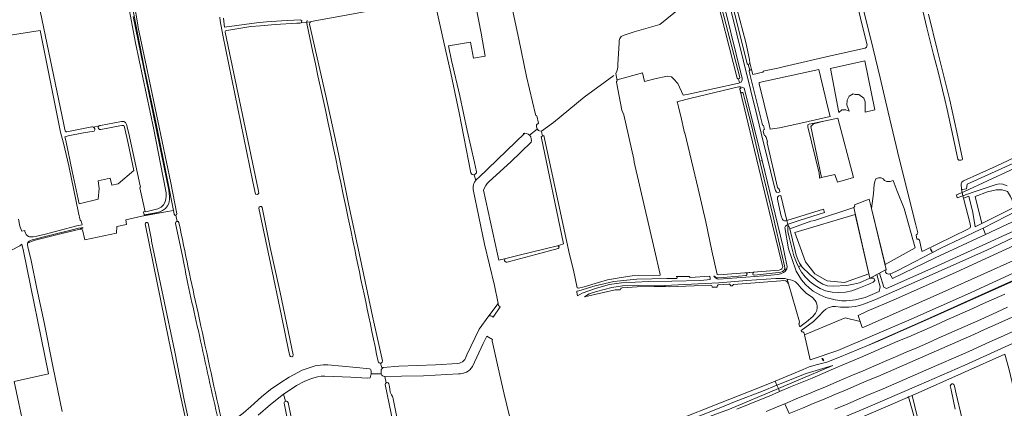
# Model space of a CAD drawing. Header units: metres. Extents: x 209813 to 223847, y 571801 to 587119.
# Tile 376 of 656: x 218587 to 219431, y 576831 to 577164. Entities that reach past the tile are written whole.
import ezdxf

# ---------------------------------------------------------------- set-up
doc = ezdxf.new("R2010")
doc.units = ezdxf.units.M
for name, color, linetype, lineweight in [('B-RO-GR-BEPLANTING_CULTUUR_BOSPLANTSOEN-GV', 8, 'Continuous', 0), ('B-RO-GR-GRAS-GV', 8, 'Continuous', 0), ('B-RO-GR-GROENVOORZIENING-GV', 8, 'Continuous', 0), ('B-RO-GR-HOUTWAL-GV', 8, 'Continuous', 0), ('B-RO-GW-TALUD_KRUIN-G', 8, 'Continuous', 0), ('B-RO-KW-KUNSTWERK_STUW-GV', 8, 'Continuous', 0), ('B-RO-OG-TERREIN_CULTUURSCHEIDING-GV', 8, 'Continuous', 0), ('B-RO-OG-WATER_GREPPEL-GV', 8, 'Continuous', 0), ('B-RO-OG-WEG-GV', 8, 'Continuous', 0), ('B-RO-VH-VERHARDING_PUIN-GV', 8, 'Continuous', 0)]:
    doc.layers.add(name, color=color, linetype=linetype, lineweight=lineweight)

msp = doc.modelspace()

# ---------------------------------------------------------------- linework, layer by layer
at = {"layer": 'B-RO-GR-BEPLANTING_CULTUUR_BOSPLANTSOEN-GV', "flags": 128}
for points in [[(219456.506, 577008.013), (219452.665, 577005.896), (219412.753, 576985.533), (219414.724, 576980.057), (219464.827, 577003.389), (219502.273, 577018.916), (219567.12, 577050.426), (219640.354, 577088.438), (219851.166, 577196.102), (219846.142, 577207.062), (219643.383, 577112.989), (219537.893, 577065.039), (219490.856, 577043.119), (219469.85, 577032.616), (219458.433, 577023.939), (219462.437, 577011.072)], [(219563.041, 577005.233), (219562.553, 577005.229), (219562.12, 577005.624), (219561.057, 577008.157), (219558.613, 577010.893), (219552.883, 577014.611), (219546.979, 577017.102), (219542.941, 577016.485), (219534.383, 577014.266), (219460.851, 576980.511), (219389.692, 576947.664), (219337.568, 576924.63), (219313.352, 576914.293), (219305.673, 576910.75), (219308.931, 576900.278), (219310.332, 576900.703), (219380.164, 576931.408), (219532.948, 577000), (219539.646, 577003.16), (219543.079, 577004.222), (219546.476, 577003.348), (219549.986, 577000.853), (219554.176, 576996.786), (219564.598, 577002.036)], [(219440.171, 577003.713), (219436.237, 577012.629), (219433.639, 577016.671), (219429.019, 577018.115), (219423.822, 577018.115), (219416.315, 577016.383), (219405.921, 577012.629), (219411.465, 576989.344)], [(219316.983, 577002.222), (219315.062, 577010.132), (219302.514, 577005.46), (219302.839, 577004.167), (219301.772, 577003.203), (219315.503, 576942.503), (219315.723, 576942.504), (219329.661, 576950.012)]]:
    msp.add_lwpolyline(points, close=True, dxfattribs=at)
for points in [[(219223.188, 577043.267), (219217.729, 577065.687), (219207.831, 577105.256), (219206.628, 577105.882), (219204.66, 577106.287), (219204.973, 577104.983), (219204.653, 577104.98), (219204.194, 577104.823), (219204.228, 577104.456), (219205.163, 577100.568)], [(219207.041, 577101.076), (219208.518, 577095.14), (219214.179, 577073.388), (219221.303, 577042.723), (219223.188, 577043.267)], [(219301.772, 577003.203), (219268.14, 576991.915), (219264.938, 576991.324), (219247.112, 576984.802), (219251.458, 576966.034), (219252.513, 576962.22), (219253.826, 576958.591), (219255.367, 576955.307), (219257.529, 576952.059), (219264.015, 576945.824), (219271.098, 576940.039), (219275.195, 576937.564), (219279.199, 576936.044), (219284.065, 576935.635), (219295.923, 576936.379), (219301.578, 576937.352), (219306.747, 576938.683), (219315.503, 576942.503)], [(219314.633, 576946.351), (219293.767, 576938.914), (219279.082, 576940.236), (219268.499, 576946.322), (219260.297, 576956.641), (219251.169, 576981.644), (219303.137, 576997.168)]]:
    msp.add_lwpolyline(points, dxfattribs=at)
at = {"layer": 'B-RO-GR-BEPLANTING_CULTUUR_BOSPLANTSOEN-GV'}
msp.add_arc((219206.186, 577100.503), 1.029, 33.84117, 177.616916, dxfattribs=at)
at = {"layer": 'B-RO-GR-GRAS-GV', "flags": 128}
for points in [[(219248.926, 577264.792), (219248.347, 577265.573), (219244.775, 577277.22), (219243.528, 577277.095), (219241.703, 577274.713), (219238.766, 577271.618), (219235.67, 577269.157), (219228.526, 577264.315), (219222.891, 577261.934), (219190.506, 577245.98), (219186.073, 577244.409), (219187.184, 577240.281), (219186.06, 577238.605), (219189.053, 577225.856), (219195.718, 577196.219), (219196.485, 577191.112), (219197.343, 577189.553), (219201.47, 577173.572), (219209.205, 577144.201), (219212.583, 577129.651), (219212.807, 577126.989)], [(219225.383, 577120.208), (219236.682, 577122.416), (219242.402, 577123.891), (219284.565, 577133.584), (219311.553, 577139.458), (219312.664, 577140.331), (219313.14, 577142.474), (219309.648, 577157), (219303.774, 577180.495), (219291.392, 577231.057), (219281.549, 577271.618), (219280.755, 577272.094), (219279.088, 577271.777), (219250.037, 577264.474), (219248.926, 577264.792)], [(219284.299, 577273.912), (219316.117, 577148.378), (219318.543, 577139.038), (219324.417, 577113.955), (219331.322, 577084.824), (219340.688, 577045.057), (219355.037, 576988.229), (219356.599, 576981.47)], [(219201.858, 577113.764), (219181.642, 577193.296), (219175.702, 577194.962), (219176.992, 577197.409), (219165.566, 577184.281), (219135.72, 577159.653), (219113.634, 577153.574), (219104.268, 577150.377)], [(219000.211, 577192.949), (218985.802, 577190.262), (218976.418, 577188.824), (218976.12, 577188.817), (218975.832, 577188.884), (218975.632, 577188.98), (218975.454, 577189.111), (218982.429, 577152.355), (218986.002, 577132.754), (218975.878, 577130.909), (218973.394, 577144.536), (218954.43, 577141.432), (218957.065, 577128.89), (218964.313, 577098.789), (218970.534, 577068.913), (218976.904, 577041.52), (218978.596, 577033.715)], [(219028.95, 577082.663), (219021.434, 577115.11), (219014.762, 577147.141), (219009.109, 577173.623), (219005.15, 577194.572), (219005.115, 577195.397), (219000.678, 577194.692)], [(218601.889, 577183.987), (218624.464, 577075.691), (218625.626, 577069.85), (218626.082, 577068.677), (218626.43, 577068.164), (218626.88, 577067.932), (218627.317, 577067.932), (218648.851, 577072.098), (218649.499, 577072.098), (218650.257, 577071.947)], [(218973.686, 577032.684), (218963.638, 577084.188), (218956.442, 577117.998), (218950.271, 577145.804), (218943.955, 577174.092), (218941.723, 577183.048), (218937.883, 577182.306), (218937.931, 577181.197), (218937.629, 577180.783), (218836.704, 577162.317), (218836.118, 577162.021), (218835.671, 577161.135), (218835.384, 577160.128), (218849.316, 577098.72), (218860.084, 577048.973), (218868.891, 577006.252), (218878.72, 576960.051), (218889.424, 576910.175), (218897.797, 576871.752)], [(219365.782, 577168.685), (219373.588, 577137.332), (219384.039, 577094.932), (219390.256, 577067.68), (219395.019, 577044.859), (219394.821, 577044), (219393.696, 577043.537), (219391.976, 577043.537), (219390.852, 577044.595), (219386.954, 577063.358), (219381.79, 577087.061), (219379.739, 577095.527), (219374.183, 577119.34), (219370.082, 577133.958), (219364.46, 577156.977), (219357.845, 577185.089)], [(218655.023, 577073.031), (218655.692, 577073.283), (218656.238, 577073.406), (218674.121, 577076.64), (218676.171, 577076.64), (218677.676, 577075.977), (218678.581, 577074.166), (218680.449, 577066.345), (218690.318, 577021.554), (218690.456, 577020.885), (218690.238, 577020.122), (218690.046, 577020.022), (218694.51, 576999.498), (218696.32, 576999.754), (218705.458, 577001.842), (218708.318, 577003.42), (218710.29, 577005.418), (218711.769, 577007.982), (218712.36, 577010.547), (218712.535, 577012.929), (218712.479, 577015.536), (218709.654, 577030.153), (218702.005, 577069.779), (218686.179, 577143.923), (218680.675, 577172.788)], [(218685.12, 577177.584), (218687.982, 577161.125), (218688.558, 577157.066), (218695.77, 577123.606), (218705.491, 577077.346), (218716.519, 577024.32), (218721.747, 576997.729)], [(218838.149, 577136.158), (218833.109, 577160.566), (218833.052, 577160.926), (218833.018, 577161.319), (218828.224, 577161.271), (218827.084, 577160.96), (218824.634, 577160.807), (218805.973, 577159.801), (218793.285, 577158.714), (218785.159, 577157.954), (218764.654, 577154.684), (218763.279, 577154.292), (218763.057, 577153.881), (218763.174, 577153.183), (218791.234, 577018.464), (218791.841, 577015.476), (218790.806, 577014.326), (218789.189, 577014.596), (218786.729, 577024.986), (218761.211, 577150.618), (218758.903, 577163.024), (218758.417, 577166.064)], [(218585.918, 576993.056), (218587.223, 576987.08), (218588.738, 576982.754), (218591.305, 576983.301), (218591.483, 576982.468), (218591.89, 576981.08), (218592.56, 576979.89), (218593.37, 576979.02), (218594.61, 576978.27), (218595.39, 576978.09), (218596.95, 576977.92), (218598.43, 576977.91), (218601.59, 576978.6), (218609.19, 576980.4), (218620.93, 576983.47), (218636.06, 576987.32), (218640.489, 576988.375), (218639.77, 576991.565), (218639.318, 576991.669), (218638.776, 576992.298), (218637.423, 576998.516), (218629.005, 577038.672), (218624.399, 577058.1), (218621.951, 577067.507), (218604.611, 577154.492), (218577.202, 577150.344)], [(219100.857, 577144.016), (219099.689, 577125.601)], [(219214.557, 577120.153), (219212.807, 577126.989)], [(219214.557, 577120.153), (219215.311, 577116.978), (219223.923, 577118.915)], [(219096.276, 577116.01), (219070.867, 577097.563), (219044.547, 577075.821), (219034.238, 577068.295)], [(219099.089, 577111.614), (219097.82, 577117.877)], [(219098.912, 577112.383), (219120.85, 577118.339), (219122.576, 577110.91), (219131.269, 577113.222), (219141.851, 577115.544), (219145.485, 577114.964), (219147.287, 577113.141), (219151.049, 577109.156), (219155.611, 577099.374), (219161.454, 577100.323), (219203.377, 577109.645), (219203.814, 577109.808), (219202.973, 577113.235)], [(219034.984, 577064.163), (219036.14, 577064.673), (219058.253, 576962.871), (219061.473, 576949.567), (219064.661, 576934.266), (219065.909, 576933.909), (219070.84, 576935.261), (219083.135, 576939.014), (219090.811, 576941.092), (219102.359, 576943.096), (219111.848, 576944.521), (219135.402, 576944.981), (219135.915, 576945.273), (219135.923, 576945.67), (219131.132, 576966.758), (219113.655, 577041.923), (219113.186, 577044.443), (219104.735, 577082.392), (219103.047, 577086.353), (219098.416, 577110.344)], [(219029.851, 577073.881), (219031.542, 577075.302), (219030.179, 577081.683)], [(219030.726, 577070.072), (219030.588, 577070.26), (219023.904, 577064.916), (219024.231, 577064.552)], [(218979.45, 577027.903), (218980.336, 577028.514), (219004.276, 577051.662), (219019.887, 577066.653)], [(218984.57, 577017.868), (218996.461, 576963.087), (218997.576, 576958.138), (219003.559, 576959.492), (219013.763, 576961.934), (219038.354, 576968.053), (219047.947, 576970.364), (219053.024, 576971.852), (219034.038, 577063.745), (219034.984, 577064.163), (219034.191, 577068.261)], [(219025.212, 577058.917), (219007.785, 577042.057), (218989.272, 577025.303)], [(219358.077, 576975.074), (219360.207, 576965.855), (219361.022, 576965.629), (219399.651, 576984.547), (219401.503, 576985.804), (219401.9, 576987.127), (219401.437, 576989.177), (219395.735, 577010.945), (219395.27, 577013.069), (219390.493, 577011.39), (219389.735, 577013.987), (219394.615, 577016.066), (219394.076, 577018.528), (219393.89, 577023.212), (219394.313, 577024.8), (219395.742, 577025.964), (219423.788, 577038.558), (219454.797, 577052.951), (219459.824, 577054.803), (219462.609, 577055.958), (219464.587, 577056.973), (219465.539, 577057.661), (219467.021, 577058.508), (219469.081, 577059.127)], [(218977.787, 577026.271), (218976.345, 577031.175)], [(218970.11, 576876.949), (218980.828, 576899.042), (218989.089, 576910.377), (218997.077, 576920.829), (218994.018, 576936.366), (218985.357, 576971.748), (218975.722, 577018.519), (218975.683, 577018.789)], [(218818.421, 576876.251), (218817.39, 576880.895), (218811.253, 576910.42), (218801.875, 576955.441), (218792.007, 577002.467)], [(218794.939, 577003.105), (218801.716, 576968.936), (218810.257, 576930.367), (218821.403, 576877.036)], [(218719.353, 576997.311), (218718.751, 577000.41), (218712.118, 576999.456), (218691.568, 576995.765), (218677.885, 576992.484), (218678.42, 576988.601), (218670.244, 576986.934), (218669.927, 576981.219), (218664.599, 576979.845)], [(218721.861, 576991.187), (218720.771, 576996.47)], [(218733.006, 576804.288), (218724.906, 576841.83), (218714.891, 576889.393), (218694.514, 576989.017)], [(218696.958, 576989.606), (218699.855, 576975.479), (218700.051, 576974.306), (218719.838, 576879.57), (218728.333, 576837.091), (218735.353, 576804.633)], [(218727.054, 576958.16), (218726.955, 576958.893), (218720.524, 576989.494)], [(218664.599, 576979.845), (218642.851, 576975.305), (218640.932, 576983.834), (218638.916, 576984.562), (218625.423, 576981.335), (218599.045, 576974.898), (218593.824, 576972.61), (218593.7, 576972.02), (218593.69, 576971.52), (218593.92, 576969.46), (218596.81, 576957.61), (218601.68, 576933.77), (218608.02, 576904.72), (218615.7, 576865.96), (218623.301, 576828.421)], [(219355.27, 576979.59), (219355.97, 576975.998)], [(218588.958, 576823.314), (218586.16, 576835.38), (218582.35, 576854.08), (218611.792, 576860.813), (218590.122, 576965.702), (218588.939, 576971.586), (218587.05, 576970.27), (218585.46, 576969.38), (218558.418, 576955.038), (218538.733, 576944.561), (218532.998, 576940.857), (218533.62, 576940.744), (218534.125, 576940.112), (218534.476, 576938.605), (218582.804, 576697.29)], [(218992.139, 576890), (218987.195, 576893.079), (218984.139, 576886.808), (218975.124, 576866.852)], [(219008.94, 576815.064), (219002.315, 576843.33), (218997.062, 576865.83), (218991.845, 576888.891)], [(219453.078, 576790.166), (219442.038, 576834.393), (219439.688, 576842.894), (219437.579, 576853.332), (219434.744, 576865.153), (219431.324, 576877.567), (219396.731, 576862.01), (219351.759, 576842.183), (219375.037, 576747.003)], [(218759.833, 576821.633), (218758.954, 576820.068), (218761.759, 576815.054), (218767.38, 576818.794), (218778.627, 576827.184), (218785.096, 576832.637), (218794.309, 576841.141), (218802.048, 576847.364), (218810.766, 576853.385), (218817.912, 576857.927), (218829.049, 576863.804), (218840.299, 576867.611), (218846.966, 576868.387), (218851.066, 576868.274), (218875.644, 576866.177), (218886.749, 576865.011), (218887.521, 576864.66), (218887.818, 576864.074), (218888.142, 576862.891), (218888.191, 576860.808)], [(218896.295, 576869.881), (218896.94, 576866.96), (218897.61, 576865.293), (218898.551, 576866.16), (218911.794, 576867.367), (218943.251, 576868.367), (218962.387, 576869.667)], [(219237.187, 576848.043), (219252.715, 576854.612), (219283.767, 576867.9), (219261.102, 576861.111), (219235.937, 576850.897)], [(218899.986, 576858.555), (218898.853, 576858.708), (218897.943, 576858.996), (218897.211, 576859.524), (218896.949, 576860.006), (218896.79, 576860.649), (218888.191, 576860.808), (218887.266, 576857.152), (218884.664, 576857.071), (218870.873, 576857.836), (218848.432, 576858.695), (218845.44, 576858.672), (218842.342, 576858.24), (218837.115, 576856.619), (218830.665, 576854.113), (218824.217, 576850.656), (218813.735, 576843.72), (218813.09, 576843.212), (218814.774, 576837.192)], [(218896.79, 576860.649), (218896.719, 576864.005), (218897.61, 576865.293)], [(218962.985, 576860.595), (218933.197, 576858.957), (218914.314, 576858.636), (218899.986, 576858.555)], [(218901.082, 576853.133), (218899.986, 576858.555)], [(218838.452, 576728.015), (218838.966, 576726.509), (218853.18, 576731.34), (218867.17, 576736.27), (218879.94, 576742.98), (218882.58, 576773.54), (218895.93, 576778.16), (218899.556, 576779.085), (218914.568, 576782.034), (218910.21, 576803.394), (218900.314, 576851.444)], [(219235.937, 576850.897), (219234.33, 576854.562), (219219.603, 576848.544), (219187.553, 576835.864), (219150.142, 576821.015), (219125.745, 576812.241), (219090.102, 576801.157), (219062.534, 576792.622), (219041.834, 576785.856), (219031.626, 576782.055), (218963.057, 576755.903), (218933.782, 576744.447), (218925.593, 576741.308), (218912.225, 576734.914), (218893.25, 576726.636), (218884.351, 576723.151), (218886.002, 576719.358), (218903.573, 576726.161), (218929.54, 576737.502), (218944.289, 576745.538), (218985.412, 576760.907)], [(218886.947, 576717.186), (218894.898, 576720.125), (218929.251, 576733.248), (218962.538, 576746.345), (219002.97, 576762.057), (219045.96, 576778.205), (219071.814, 576787.189), (219098.918, 576796.129), (219134.231, 576807.848), (219160.894, 576817.769), (219195.336, 576830.339), (219237.187, 576848.043), (219235.937, 576850.897), (219223.501, 576845.85), (219200.974, 576837.45), (219186.474, 576831.445), (219145.263, 576814.976), (219107.174, 576802.489), (219064.155, 576789.389), (219026.262, 576776.333), (218985.412, 576760.907)], [(218901.082, 576853.133), (218901.438, 576853.229), (218902.042, 576853.247), (218902.692, 576853.018), (218903.296, 576852.258), (218904.014, 576850.011), (218904.631, 576845.089), (218905.007, 576843.828), (218905.553, 576842.618), (218906.381, 576841.287), (218906.785, 576840.355), (218907.094, 576839.197), (218913.353, 576807.531)], [(219388.808, 576830.499), (219385.129, 576847.106), (219384.444, 576850.324), (219384.972, 576851.412), (219385.82, 576852.101), (219386.704, 576852.172), (219387.442, 576851.592), (219388.1, 576850.244), (219389.605, 576843.524), (219394.423, 576823.068)], [(218813.09, 576843.212), (218802.023, 576834.496), (218791.498, 576825.308)], [(218818.869, 576809.586), (218813.651, 576835.472)], [(218816.972, 576836.241), (218827.406, 576786.002), (218840.06, 576730.229)], [(219354.505, 576820.874), (219348.83, 576840.892), (219347.777, 576840.428), (219279.47, 576811.179)]]:
    msp.add_lwpolyline(points, dxfattribs=at)
at = {"layer": 'B-RO-GR-GRAS-GV'}
for points in [[(219104.268, 577150.377, 0.410022), (219100.857, 577144.016)], [(218872.77, 576973.517, 0.0036773), (218838.149, 577136.158)], [(219099.689, 577125.601, -0.1764686), (219097.82, 577117.877)], [(219212.807, 577126.989, -0.4525847), (219211.386, 577125.63)], [(219212.603, 577120.721, -0.4946581), (219214.557, 577120.153)], [(219223.923, 577118.915, -0.2778479), (219225.383, 577120.208)], [(219098.416, 577110.344, -0.239628), (219099.089, 577111.614)], [(219202.973, 577113.235, -0.2751096), (219201.858, 577113.764)], [(219030.179, 577081.683, -0.3127664), (219028.95, 577082.663)], [(218989.272, 577025.303, 0.1390163), (218984.57, 577017.868)], [(218723.505, 576990.181, 0.0071161), (218739.903, 576913.044)], [(219356.599, 576981.47, -0.3180477), (219355.27, 576979.59)], [(218894.216, 576871.29, 0.0001785), (218872.77, 576973.517)], [(219355.97, 576975.998, -0.3482078), (219358.077, 576975.074)], [(218741.045, 576893.439, -0.0083886), (218727.054, 576958.16)], [(218739.903, 576913.044, 0.0022583), (218759.833, 576821.633)], [(218757.242, 576820.8, -0.0036858), (218741.045, 576893.439)], [(218991.845, 576888.891, -0.1853934), (218992.139, 576890)], [(218962.387, 576869.667, 0.3402218), (218970.11, 576876.949)], [(218897.797, 576871.752, -0.3421076), (218896.695, 576869.977)], [(218975.124, 576866.852, -0.2484673), (218962.985, 576860.595)], [(218900.314, 576851.444, -0.3331555), (218901.082, 576853.133)]]:
    msp.add_lwpolyline(points, format="xyb", dxfattribs=at)
at = {"layer": 'B-RO-GR-GRAS-GV', "flags": 128}
for points in [[(219319.833, 577086.693), (219311.2, 577128.776), (219281.752, 577122.221), (219288.951, 577084.505), (219291.705, 577086.642), (219295.107, 577086.758), (219297.761, 577085.546), (219295.811, 577091.036), (219296.028, 577094.95), (219297.767, 577098.32), (219301.246, 577100.277), (219302.959, 577099.823), (219306.03, 577099.951), (219310.378, 577096.69), (219311.465, 577093.428), (219311.488, 577084.624)], [(219238.092, 577071.174), (219256.436, 577075.349), (219281.614, 577080.941), (219279.935, 577087.569), (219271.787, 577121.245), (219220.722, 577110.067), (219220.832, 577108.891), (219229.211, 577074.112), (219230.138, 577070.057)], [(219162.318, 577096.704), (219150.075, 577093.641), (219150.462, 577093.506), (219151.437, 577090.78), (219151.699, 577089.037), (219153.672, 577081.398), (219156.718, 577067.097), (219156.935, 577067.134), (219168.515, 577019.075), (219175.063, 576990.954), (219180.143, 576966.125), (219184.873, 576945.857), (219185.898, 576945.473), (219189.965, 576945.666), (219237.982, 576949.38), (219239.262, 576949.927), (219240.166, 576950.704), (219240.819, 576951.66), (219240.869, 576952.644), (219240.551, 576954.253), (219229.347, 577000), (219204.228, 577104.456), (219204.194, 577104.823), (219204.653, 577104.98), (219204.973, 577104.983), (219204.66, 577106.287), (219204.46, 577106.328), (219203.157, 577106.255)], [(219288.19, 577079.558), (219276.154, 577077.107), (219267.395, 577074.694), (219265.146, 577072.313), (219274.2, 577028.688), (219285.441, 577031.346), (219287.857, 577024.706), (219301.669, 577028.754)], [(218671.362, 577023.481), (218684.828, 577034.817), (218679.841, 577058.006), (218676.825, 577071.939), (218676.503, 577072.819), (218676.188, 577073.252), (218675.463, 577073.326), (218674.538, 577073.326), (218672.877, 577073.022), (218656.519, 577069.849), (218655.293, 577069.87), (218654.604, 577070.623), (218654.366, 577071.554), (218654.423, 577072.431), (218655.023, 577073.031), (218650.257, 577071.947), (218650.913, 577071.431), (218651.294, 577070.554), (218651.367, 577069.565), (218650.955, 577068.564), (218641.754, 577066.867), (218628.579, 577064.325), (218626.783, 577063.903), (218625.698, 577063.541), (218626.435, 577060.361), (218632.054, 577034.131), (218637.891, 577006.289), (218654.353, 577010.183), (218655.225, 577019.386), (218654.24, 577025.952), (218664.651, 577028.251), (218665.963, 577022.276)], [(219328.235, 577026.24), (219327.042, 577027.542), (219325.197, 577028.41), (219323.135, 577028.627), (219320.747, 577027.542), (219319.879, 577025.372), (219319.228, 577022.658), (219318.685, 577015.17), (219316.983, 577002.222), (219328.589, 576954.428), (219354.398, 576968.53), (219344.927, 577002.203), (219338.9, 577017.126), (219335.615, 577026.348), (219333.119, 577025.48), (219330.189, 577025.48)], [(219303.137, 576997.168), (219251.169, 576981.644), (219260.297, 576956.641), (219268.499, 576946.322), (219279.082, 576940.236), (219293.767, 576938.914), (219314.633, 576946.351)]]:
    msp.add_lwpolyline(points, close=True, dxfattribs=at)
at = {"layer": 'B-RO-GR-GRAS-GV'}
for centre, radius, start, end in [((219034.396, 577072.921), 4.646, 168.06949, 257.831008), ((219019.755, 577060.87), 5.796, 340.310079, 104.095814), ((218976.031, 577033.719), 2.563, 203.811438, 0.963411), ((218985.491, 577020.084), 9.881, 127.690104, 189.076072), ((218793.529, 577002.531), 1.522, 22.148119, 183.346494), ((218720.524, 576997.67), 1.225, 197.029013, 0.963411), ((218695.801, 576989.039), 1.288, 26.097164, 183.346494), ((218722.057, 576989.66), 1.539, 19.771379, 183.346494), ((218819.86, 576876.832), 1.552, 201.977291, 6.692989), ((218815.377, 576835.571), 1.73, 22.797987, 183.346494)]:
    msp.add_arc(centre, radius, start, end, dxfattribs=at)
at = {"layer": 'B-RO-GR-GROENVOORZIENING-GV', "flags": 128}
for points in [[(218684.332, 577166.504), (218714.867, 577017.939), (218715.418, 577012.467), (218715.398, 577009.878), (218714.766, 577006.579), (218713.778, 577004.524), (218711.927, 577002.333), (218709.448, 577000.501), (218707.033, 576999.364), (218701.97, 576998.15), (218693.591, 576996.849), (218693.737, 576996.149), (218712.118, 576999.456), (218718.751, 577000.41), (218713.706, 577026.4), (218704.036, 577074.638), (218693.479, 577124.489), (218683.127, 577177.307)], [(219452.519, 576946.453), (219409.463, 576927.09), (219368.826, 576908.929), (219322.667, 576888.813), (219289.631, 576874.887), (219278.748, 576870.729), (219270.788, 576868.606), (219263.493, 576866.631), (219258.362, 576864.381), (219234.33, 576854.562), (219235.937, 576850.897), (219261.102, 576861.111), (219283.767, 576867.9), (219252.715, 576854.612), (219237.187, 576848.043)], [(219238.293, 576845.521), (219247.646, 576849.442), (219266.105, 576857.14), (219270.716, 576859.074), (219279.925, 576862.974), (219284.543, 576864.891), (219293.717, 576868.872), (219307.531, 576874.717), (219316.751, 576878.599), (219325.934, 576882.559), (219339.692, 576888.533), (219348.864, 576892.518), (219371.78, 576902.511), (219380.914, 576906.582), (219390.085, 576910.57), (219399.223, 576914.631), (219403.763, 576916.729), (219412.914, 576920.777), (219422.026, 576924.896), (219431.151, 576928.99)], [(219433.448, 576917.64), (219424.35, 576913.491), (219410.657, 576907.349), (219401.52, 576903.284), (219383.228, 576895.196), (219374.092, 576891.128), (219364.974, 576887.022), (219355.779, 576883.089), (219346.579, 576879.169), (219337.425, 576875.146), (219328.261, 576871.143), (219319.032, 576867.289), (219309.833, 576863.365), (219300.64, 576859.43), (219291.418, 576855.552), (219286.795, 576853.647), (219277.598, 576849.72), (219268.395, 576845.807), (219263.76, 576843.931), (219254.535, 576840.071), (219242.83, 576835.172), (219246.553, 576826.675), (219257.954, 576831.371), (219267.049, 576835.193), (219276.297, 576839.003), (219285.486, 576842.949), (219294.745, 576846.733), (219303.896, 576850.765), (219313.11, 576854.654), (219322.35, 576858.483), (219331.494, 576862.53), (219349.859, 576870.45), (219359.063, 576874.361), (219368.188, 576878.453), (219386.526, 576886.436), (219395.685, 576890.449), (219404.822, 576894.514), (219413.935, 576898.636), (219423.057, 576902.733), (219445.832, 576913.049)], [(219445.9, 576900.366), (219427.66, 576892.157), (219418.55, 576888.032), (219400.283, 576879.886), (219391.167, 576875.772), (219372.842, 576867.761), (219363.646, 576863.831), (219345.315, 576855.832), (219336.116, 576851.909), (219326.948, 576847.917), (219313.122, 576842.097), (219294.718, 576834.265), (219285.505, 576830.376)], [(219267.656, 576812.786), (219311.825, 576831.458), (219357.463, 576851.06), (219396.881, 576868.226), (219440.868, 576888.081)], [(219201.473, 576830.43), (219210.67, 576834.182), (219219.941, 576837.93), (219229.197, 576841.714), (219238.293, 576845.521), (219237.187, 576848.043), (219195.336, 576830.339)], [(219242.83, 576835.172), (219236.094, 576832.323), (219226.838, 576828.539)]]:
    msp.add_lwpolyline(points, dxfattribs=at)
at = {"layer": 'B-RO-GR-HOUTWAL-GV', "flags": 128}
msp.add_lwpolyline([(219272.499, 577028.286), (219274.2, 577028.688), (219265.146, 577072.313), (219267.395, 577074.694), (219276.154, 577077.107), (219263.458, 577074.522), (219262.299, 577073.96), (219262.314, 577072.245), (219272.096, 577032.384), (219272.49, 577029.386)], close=True, dxfattribs=at)
at = {"layer": 'B-RO-GW-TALUD_KRUIN-G', "flags": 128}
for points in [[(219237.187, 576848.043), (219252.715, 576854.612), (219283.767, 576867.9)], [(218886.947, 576717.186), (218894.898, 576720.125), (218929.251, 576733.248), (218962.538, 576746.345), (219002.97, 576762.057), (219045.96, 576778.205), (219071.814, 576787.189), (219098.918, 576796.129), (219134.231, 576807.848), (219160.894, 576817.769), (219195.336, 576830.339), (219237.187, 576848.043)]]:
    msp.add_lwpolyline(points, dxfattribs=at)
at = {"layer": 'B-RO-KW-KUNSTWERK_STUW-GV', "flags": 128}
for points in [[(219367.921, 576967.464), (219367.712, 576967.846), (219367.284, 576967.612), (219368.566, 576965.263), (219368.995, 576965.497)], [(219276.171, 576872.066), (219274.908, 576873.958), (219274.528, 576873.752), (219275.688, 576871.933)]]:
    msp.add_lwpolyline(points, close=True, dxfattribs=at)
at = {"layer": 'B-RO-OG-TERREIN_CULTUURSCHEIDING-GV', "flags": 128}
for points in [[(219532.948, 577000), (219380.164, 576931.408), (219310.332, 576900.703), (219308.931, 576900.278), (219307.32, 576905.458), (219294.438, 576908.73), (219259.632, 576894.087), (219264.39, 576872.627), (219265.228, 576872.961), (219288.174, 576880.752), (219348.912, 576906.596), (219399.279, 576928.856), (219463.338, 576958.241)], [(219480.814, 576959.689), (219361.603, 576906.086), (219312.512, 576884.532), (219322.667, 576888.813), (219368.826, 576908.929), (219409.463, 576927.09), (219452.519, 576946.453)], [(218992.531, 576909.512), (218992.755, 576909.348), (218998.764, 576918.073), (218997.386, 576919.261), (218997.077, 576920.829), (218989.089, 576910.377)]]:
    msp.add_lwpolyline(points, dxfattribs=at)
at = {"layer": 'B-RO-OG-TERREIN_CULTUURSCHEIDING-GV'}
msp.add_lwpolyline([(218989.089, 576910.377, -0.1798676), (218992.531, 576909.512)], format="xyb", dxfattribs=at)
at = {"layer": 'B-RO-OG-WATER_GREPPEL-GV', "flags": 128}
for points in [[(218897.797, 576871.752), (218889.424, 576910.175), (218878.72, 576960.051), (218868.891, 577006.252), (218860.084, 577048.973), (218849.316, 577098.72), (218835.384, 577160.128), (218835.671, 577161.135), (218836.118, 577162.021), (218833.009, 577161.654)], [(218833.009, 577161.654), (218833.052, 577160.926), (218833.109, 577160.566), (218838.149, 577136.158)], [(219047.947, 576970.364), (219038.354, 576968.053), (219013.763, 576961.934), (219003.559, 576959.492)], [(219004.644, 576956.335), (219007.847, 576957.212), (219029.284, 576962.734), (219048.538, 576967.92)], [(219394.423, 576823.068), (219389.605, 576843.524), (219388.1, 576850.244), (219387.442, 576851.592), (219386.704, 576852.172), (219385.82, 576852.101), (219384.972, 576851.412), (219384.444, 576850.324), (219385.129, 576847.106), (219388.808, 576830.499)], [(219375.037, 576747.003), (219351.759, 576842.183), (219348.83, 576840.892), (219354.505, 576820.874)]]:
    msp.add_lwpolyline(points, dxfattribs=at)
msp.add_lwpolyline([(219256.646, 576953.385), (219255.367, 576955.307), (219253.826, 576958.591), (219252.513, 576962.22), (219251.458, 576966.034), (219247.112, 576984.802), (219246.285, 576987.084), (219245.339, 576986.741), (219245.404, 576982.58), (219246.453, 576977.623), (219250.472, 576961.734), (219252.697, 576955.977), (219254.515, 576952.276)], close=True, dxfattribs=at)
at = {"layer": 'B-RO-OG-WATER_GREPPEL-GV'}
for points in [[(219048.538, 576967.92, 0.8498127), (219047.947, 576970.364)], [(219003.559, 576959.492, 0.9539095), (219004.656, 576956.338)], [(218894.216, 576871.29, 0.331632), (218896.295, 576869.881)]]:
    msp.add_lwpolyline(points, format="xyb", dxfattribs=at)
at = {"layer": 'B-RO-OG-WEG-GV', "flags": 128}
for points in [[(219180.706, 577246.149), (219178.33, 577245.327), (219219.033, 577081.002), (219222.446, 577066.813), (219230.385, 577034.594), (219233.785, 577020.563), (219234.729, 577017.6), (219235.6, 577016.137), (219237.164, 577015.906), (219238.401, 577016.447), (219237.755, 577019.018), (219237.411, 577019.186), (219236.515, 577020.097), (219227.456, 577058.505)], [(219210.421, 577126.195), (219194.636, 577189.349), (219194.561, 577190.942), (219195.2, 577191.437), (219196.027, 577191.444), (219196.485, 577191.112), (219195.718, 577196.219), (219195.315, 577195.239), (219194.441, 577194.842), (219193.33, 577195.001), (219192.695, 577196.112), (219188.16, 577214.694), (219182.899, 577237.855), (219186.06, 577238.605), (219187.184, 577240.281), (219186.073, 577244.409), (219184.247, 577244.012), (219182.898, 577244.33), (219181.974, 577244.795)], [(219206.182, 577113.685), (219205.379, 577117.071), (219187.761, 577187.857), (219178.404, 577224.564), (219176.082, 577229.913), (219171.103, 577235.289), (219168.007, 577236.618), (219164.84, 577237.039), (219161.464, 577237.048), (219158.752, 577236.793), (219156.263, 577236.324), (219138.48, 577231.486), (219137.152, 577226.105), (219137.904, 577223.175), (219138.773, 577223.365), (219138.606, 577224.113)], [(219183.729, 577193.555), (219204.077, 577114.408)], [(218761.675, 577165.127), (218762.523, 577157.487), (218790.005, 577161.305), (218798.58, 577161.996), (218811.332, 577162.756), (218827.337, 577163.696), (218827.978, 577163.586), (218828.653, 577162.868), (218828.224, 577161.271), (218833.018, 577161.319), (218833.009, 577161.654)], [(219212.603, 577120.721), (219211.386, 577125.63)], [(219202.973, 577113.235), (219203.814, 577109.808), (219205.266, 577110.349), (219206.156, 577112.246), (219206.182, 577113.685)], [(219227.854, 577059.187), (219226.77, 577063.353), (219226.172, 577063.951), (219225.999, 577064.685), (219225.647, 577064.663), (219225.25, 577064.837), (219224.964, 577065.155), (219224.154, 577068.362), (219224.138, 577068.774), (219224.377, 577069.394), (219224.726, 577069.727), (219225.217, 577069.9), (219224.404, 577073.204), (219223.49, 577073.5), (219223.233, 577074.938), (219212.103, 577119.469)], [(219243.247, 576948.672), (219243.433, 576948.817), (219244.323, 576950.562), (219244.805, 576952.538), (219242.886, 576960.451), (219241.216, 576969.225), (219223.188, 577043.267), (219221.303, 577042.723), (219232.655, 576995.434), (219240.453, 576961.685), (219242.452, 576953.233), (219242.658, 576951.53)], [(219332.687, 576946.357), (219331.684, 576946.04), (219329.979, 576946.564), (219328.954, 576947.758), (219329.661, 576950.012), (219323.893, 576946.905), (219327.634, 576934.97), (219329.785, 576933.754), (219370.417, 576951.644), (219415.496, 576972.146), (219433.082, 576980.34), (219459.52, 576992.32), (219485.632, 577004.687), (219502.944, 577012.616), (219533.962, 577027.353), (219554.39, 577037.305), (219551.981, 577043.07), (219502.273, 577018.916), (219464.827, 577003.389), (219414.724, 576980.057)], [(219433.229, 577021.626), (219429.448, 577023.124), (219426.382, 577023.435), (219423.846, 577022.708), (219404.173, 577016.349), (219395.27, 577013.069), (219395.735, 577010.945), (219400.374, 577012.915), (219403.958, 576998.855), (219405.828, 576986.522), (219411.465, 576989.344), (219405.921, 577012.629), (219416.315, 577016.383), (219423.822, 577018.115), (219429.019, 577018.115), (219433.639, 577016.671)], [(219449.507, 576982.618), (219416.307, 576966.864), (219384.512, 576952.564), (219346.521, 576935.616), (219319.968, 576924.12), (219308.825, 576919.858), (219305.472, 576918.854), (219302.96, 576918.326), (219297.444, 576917.895), (219290.522, 576917.813), (219286.23, 576918.257), (219283.546, 576918.212), (219279.796, 576917.203), (219277.886, 576916.112), (219275.792, 576914.485), (219271.512, 576909.787), (219269.419, 576907.445), (219267.319, 576905.532), (219256.62, 576897.76), (219257.041, 576896.571), (219258.216, 576896.781), (219258.981, 576896.1), (219259.568, 576894.374), (219259.632, 576894.087), (219294.438, 576908.73), (219307.32, 576905.458), (219305.673, 576910.75), (219313.352, 576914.293), (219337.568, 576924.63), (219389.692, 576947.664), (219460.851, 576980.511)], [(219243.247, 576948.672), (219242.658, 576951.53), (219242.538, 576950.199), (219241.945, 576949.083), (219240.865, 576948.214), (219239.396, 576947.766), (219237.423, 576947.517), (219216.586, 576945.275)], [(219068.974, 576929.846), (219081.311, 576934.031), (219092.452, 576937.171), (219102.655, 576938.598), (219126.284, 576939.708), (219145.819, 576940.085), (219170.678, 576940.743), (219178.597, 576941.339), (219178.839, 576942.435), (219178.514, 576944.239), (219161.564, 576943.201), (219160.769, 576943.963), (219149.705, 576944.048)], [(219182.754, 576944.441), (219181.946, 576944.391), (219183.182, 576942.889), (219184.658, 576942.067), (219186.128, 576941.69), (219224.761, 576944.565), (219236.773, 576945.878), (219239.084, 576946.374), (219241.564, 576947.36), (219243.247, 576948.672)], [(219209.71, 576944.924), (219189.787, 576943.132), (219185.051, 576942.875)], [(219216.265, 576947.7), (219209.212, 576947.155)], [(219149.91, 576942.423), (219141.686, 576942.322), (219115.859, 576941.667), (219096.264, 576939.814), (219080.11, 576935.991), (219066.186, 576931.776), (219064.451, 576931.539), (219064.532, 576930.727), (219065.156, 576927.445), (219068.974, 576929.846)], [(219139.939, 576936.334), (219135.187, 576936.11), (219117.65, 576936.441), (219103.479, 576935.947), (219094.549, 576934.718), (219081.291, 576931.269), (219075.121, 576929.084), (219071.09, 576926.635), (219087.448, 576930.35), (219097.374, 576932.483), (219101.741, 576932.592)], [(219103.18, 576934.275), (219116.118, 576935.081), (219130.678, 576935.378), (219140.156, 576935.331), (219139.939, 576936.334)], [(219196.038, 576935.946), (219197.641, 576935.936), (219197.518, 576936.172), (219198.809, 576937.259), (219239.322, 576940.448), (219241.498, 576940.534), (219243.477, 576940.227), (219244.964, 576939.103), (219245.89, 576937.673), (219244.766, 576941.795), (219242.657, 576942.195), (219237.549, 576942.403), (219235.052, 576942.211), (219210.128, 576940.618), (219186.198, 576938.672), (219168.382, 576937.675), (219139.939, 576936.334)], [(219140.156, 576935.331), (219143.883, 576935.312), (219165.128, 576935.966), (219178.986, 576936.479)], [(219180.384, 576934.868), (219184.79, 576935.005), (219184.643, 576935.742)], [(219185.448, 576936.864), (219194.865, 576937.548)], [(219245.89, 576937.673), (219255.42, 576905.121), (219255.107, 576903.682), (219254.589, 576903.495), (219255.451, 576901.06), (219261.295, 576905.153), (219266.75, 576909.861), (219269.04, 576912.564), (219270.277, 576915.033), (219270.491, 576917.125), (219270.489, 576918.681), (219270.188, 576920.401), (219269.584, 576922.064), (219268.819, 576923.602), (219266.486, 576926.171), (219261.031, 576929.862), (219256.791, 576933.99), (219253.761, 576937.492), (219251.749, 576939.42), (219249.629, 576940.619), (219247.498, 576941.278), (219244.766, 576941.795)]]:
    msp.add_lwpolyline(points, dxfattribs=at)
at = {"layer": 'B-RO-OG-WEG-GV'}
for points in [[(218833.009, 577161.654, -0.0690001), (218833.232, 577163.206)], [(219211.386, 577125.63, -0.2242085), (219210.421, 577126.195)], [(219212.103, 577119.469, -0.284578), (219212.603, 577120.721)], [(219204.077, 577114.408, -0.3789922), (219202.973, 577113.235)], [(219227.456, 577058.505, -0.288983), (219227.854, 577059.187)], [(219149.705, 576944.048, -0.7661491), (219149.91, 576942.423)], [(219185.051, 576942.875, -0.299511), (219182.754, 576944.441)], [(219101.741, 576932.592, -0.3876078), (219103.18, 576934.275)], [(219178.986, 576936.479, -0.4820877), (219180.384, 576934.868)], [(219184.643, 576935.742, -0.2996024), (219185.448, 576936.864)], [(219194.865, 576937.548, -0.4819276), (219196.038, 576935.946)]]:
    msp.add_lwpolyline(points, format="xyb", dxfattribs=at)
at = {"layer": 'B-RO-OG-WEG-GV', "flags": 128}
for points in [[(219457.928, 577054.129), (219459.242, 577052.105), (219459.507, 577051.099), (219458.47, 577049.875), (219398.937, 577023.196), (219398.299, 577019.024), (219394.964, 577018.566), (219394.076, 577018.528), (219394.615, 577016.066), (219396.602, 577016.79), (219435.991, 577035.128), (219461.582, 577046.617), (219462.615, 577046.946), (219463.343, 577047.509), (219459.733, 577054.771)], [(219244.555, 576991.95), (219239.161, 577013.42), (219237.618, 577013), (219236.556, 577011.826), (219236.479, 577010.171), (219239.29, 576996.87), (219240.641, 576992.688), (219241.392, 576992.134), (219242.464, 576991.717), (219243.925, 576991.753)], [(218593.824, 576972.61), (218599.045, 576974.898), (218625.423, 576981.335), (218638.916, 576984.562), (218638.855, 576984.835), (218641.171, 576985.346), (218641.034, 576985.953), (218639.81, 576985.75), (218637.495, 576985.376), (218632.06, 576984.08), (218614.58, 576979.6), (218597.59, 576975.35), (218596.12, 576974.88), (218595.18, 576974.35), (218594.49, 576973.77), (218594.19, 576973.4), (218593.97, 576973.02)], [(219315.723, 576942.504), (219318.853, 576942.519), (219319.737, 576940.582), (219318.554, 576939.27), (219314.644, 576937.344), (219304.664, 576933.468), (219300.056, 576931.618), (219294.655, 576930.592), (219289.125, 576930.348), (219283.225, 576930.634), (219277.69, 576931.786), (219273.043, 576933.731), (219268.63, 576936.259), (219264.515, 576939.465), (219260.232, 576943.864), (219257.146, 576947.78), (219254.776, 576951.746), (219252.697, 576955.977), (219250.472, 576961.734), (219246.453, 576977.623), (219245.404, 576982.58), (219245.339, 576986.741), (219245.737, 576986.885), (219245.35, 576988.544), (219244.347, 576988.03), (219243.345, 576987.064), (219242.72, 576985.933), (219245.964, 576967.678), (219248.585, 576959.357), (219252.43, 576948.583), (219257.004, 576941.067), (219260.408, 576937.208), (219263.59, 576934.227), (219267.048, 576931.542), (219272.575, 576928.294), (219277.929, 576925.971), (219285.942, 576924.009), (219291.451, 576923.175), (219295.262, 576923.199), (219303.183, 576923.986), (219311.605, 576926.097), (219323.646, 576931.138), (219324.548, 576935.233), (219321.623, 576945.682)], [(219332.687, 576946.357), (219334.914, 576942.365), (219371.667, 576960.006), (219414.724, 576980.057), (219412.753, 576985.533), (219410.029, 576984.143), (219376.445, 576968.232), (219338.932, 576948.999), (219334.575, 576946.954)]]:
    msp.add_lwpolyline(points, close=True, dxfattribs=at)
at = {"layer": 'B-RO-OG-WEG-GV'}
for centre, radius, start, end in [((219209.224, 576945.981), 1.163, 294.703224, 92.636658), ((219216.483, 576946.495), 1.225, 100.261513, 275.019742)]:
    msp.add_arc(centre, radius, start, end, dxfattribs=at)
at = {"layer": 'B-RO-VH-VERHARDING_PUIN-GV', "flags": 128}
for points in [[(218680.675, 577172.788), (218686.179, 577143.923), (218702.005, 577069.779), (218709.654, 577030.153), (218712.479, 577015.536), (218712.535, 577012.929), (218712.36, 577010.547), (218711.769, 577007.982), (218710.29, 577005.418), (218708.318, 577003.42), (218705.458, 577001.842), (218696.32, 576999.754), (218693.079, 576999.296), (218693.591, 576996.849), (218701.97, 576998.15), (218707.033, 576999.364), (218709.448, 577000.501), (218711.927, 577002.333), (218713.778, 577004.524), (218714.766, 577006.579), (218715.398, 577009.878), (218715.418, 577012.467), (218714.867, 577017.939), (218684.332, 577166.504)], [(219435.991, 577035.128), (219396.602, 577016.79), (219394.615, 577016.066), (219395.27, 577013.069), (219404.173, 577016.349), (219423.846, 577022.708), (219426.382, 577023.435), (219429.448, 577023.124), (219433.229, 577021.626)]]:
    msp.add_lwpolyline(points, dxfattribs=at)
msp.add_lwpolyline([(219244.555, 576991.95), (219245.35, 576988.544), (219245.63, 576988.688), (219255.875, 576992.289), (219276.681, 576998.77), (219275.77, 577001.694)], close=True, dxfattribs=at)

doc.saveas('drawing.dxf')
